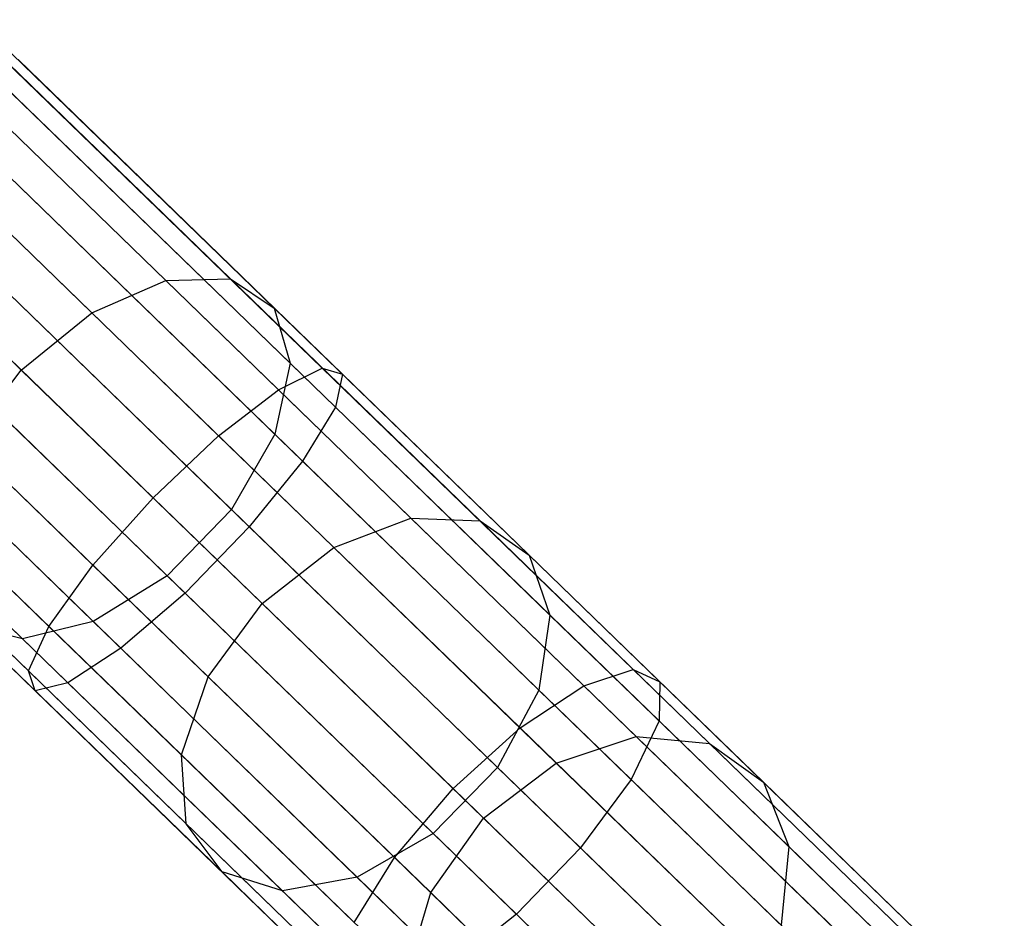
# Model space of a CAD drawing. Extents: x -189 to 189, y -189 to 189.
# Tile 433 of 591: x 123.16 to 127.6, y -121.87 to -117.82. Entities that reach past the tile are written whole.
import ezdxf

# ---------------------------------------------------------------- set-up
doc = ezdxf.new("R2010")
doc.units = 0
doc.header["$LTSCALE"] = 25.4
doc.layers.get('0').update_dxf_attribs({"linetype": 'CONTINUOUS'})

# ---------------------------------------------------------------- blocks, each defined once
blk = doc.blocks.new('CAMELEON-KENAI-C-12244_STL')
at = {"color": 0}
for p, q in [((123.8175, -118.9959, -155.4502), (122.6343, -117.8487, -156.4614)), ((123.8175, -118.9959, -155.4502), (122.6343, -117.8487, -156.4614)), ((124.1083, -118.9883, -155.7473), (122.9031, -117.8197, -156.7774)), ((124.1083, -118.9883, -155.7473), (122.9031, -117.8197, -156.7774)), ((124.3063, -119.1197, -156.0885), (123.0758, -117.9266, -157.1402)), ((124.3063, -119.1197, -156.0885), (123.0758, -117.9266, -157.1402)), ((123.4841, -119.1413, -155.2485), (122.316, -118.0086, -156.2469)), ((123.4841, -119.1413, -155.2485), (122.316, -118.0086, -156.2469)), ((123.0908, -118.0017, -9.9124), (124.5226, -119.39, -10.2216)), ((123.0908, -118.0017, -9.9124), (124.5226, -119.39, -10.2216)), ((123.1514, -117.9999, -9.5011), (124.6133, -119.4174, -9.8167)), ((123.1514, -117.9999, -9.5011), (124.6133, -119.4174, -9.8167)), ((122.9196, -118.1253, -10.2707), (124.3252, -119.4882, -10.5742)), ((122.9196, -118.1253, -10.2707), (124.3252, -119.4882, -10.5742)), ((123.091, -118.1204, -9.1077), (124.5816, -119.5658, -9.4296)), ((123.091, -118.1204, -9.1077), (124.5816, -119.5658, -9.4296)), ((124.3772, -119.3675, -156.4148), (123.1225, -118.1509, -157.4872)), ((124.3772, -119.3675, -156.4148), (123.1225, -118.1509, -157.4872)), ((122.003, -118.2717, -156.1711), (123.1659, -119.3993, -155.1772)), ((122.003, -118.2717, -156.1711), (123.1659, -119.3993, -155.1772)), ((122.6674, -118.3494, -10.5138), (124.0553, -119.6951, -10.8135)), ((122.6674, -118.3494, -10.5138), (124.0553, -119.6951, -10.8135)), ((122.9201, -118.3421, -8.8003), (124.4331, -119.8093, -9.127)), ((122.9201, -118.3421, -8.8003), (124.4331, -119.8093, -9.127)), ((124.3088, -119.6888, -156.6698), (123.0352, -118.4538, -157.7584)), ((124.3088, -119.6888, -156.6698), (123.0352, -118.4538, -157.7584)), ((123.7595, -119.9749, -10.8981), (122.3779, -118.6352, -10.5998)), ((123.7595, -119.9749, -10.8981), (122.3779, -118.6352, -10.5998)), ((122.668, -118.6269, -8.632), (124.1934, -120.106, -8.9614)), ((122.668, -118.6269, -8.632), (124.1934, -120.106, -8.9614)), ((124.113, -120.028, -156.8094), (122.829, -118.783, -157.9068)), ((124.113, -120.028, -156.8094), (122.829, -118.783, -157.9068)), ((122.3786, -118.9254, -8.632), (123.9039, -120.4045, -8.9614)), ((122.3786, -118.9254, -8.632), (123.9039, -120.4045, -8.9614)), ((122.1012, -118.9334, -10.5138), (123.489, -120.2791, -10.8135)), ((122.1012, -118.9334, -10.5138), (123.489, -120.2791, -10.8135)), ((123.4841, -119.1413, -155.2485), (123.8175, -118.9959, -155.4502)), ((123.4841, -119.1413, -155.2485), (123.8175, -118.9959, -155.4502)), ((123.8175, -118.9959, -155.4502), (124.1083, -118.9883, -155.7473)), ((123.8175, -118.9959, -155.4502), (124.1083, -118.9883, -155.7473)), ((124.9222, -120.0671, -154.2793), (123.8175, -118.9959, -155.4502)), ((124.9222, -120.0671, -154.2793), (123.8175, -118.9959, -155.4502)), ((124.1083, -118.9883, -155.7473), (124.3063, -119.1197, -156.0885)), ((125.2335, -120.0794, -154.5547), (124.1083, -118.9883, -155.7473)), ((125.2335, -120.0794, -154.5547), (124.1083, -118.9883, -155.7473)), ((124.1083, -118.9883, -155.7473), (124.3063, -119.1197, -156.0885)), ((123.8235, -120.3266, -156.8094), (122.5396, -119.0816, -157.9068)), ((123.8235, -120.3266, -156.8094), (122.5396, -119.0816, -157.9068)), ((123.1659, -119.3993, -155.1772), (123.4841, -119.1413, -155.2485)), ((123.1659, -119.3993, -155.1772), (123.4841, -119.1413, -155.2485)), ((124.5749, -120.199, -154.0925), (123.4841, -119.1413, -155.2485)), ((124.5749, -120.199, -154.0925), (123.4841, -119.1413, -155.2485)), ((124.3063, -119.1197, -156.0885), (124.3772, -119.3675, -156.4148)), ((125.4552, -120.2338, -154.8708), (124.3063, -119.1197, -156.0885)), ((125.4552, -120.2338, -154.8708), (124.3063, -119.1197, -156.0885)), ((124.3063, -119.1197, -156.0885), (124.3772, -119.3675, -156.4148)), ((121.8849, -119.1923, -10.2707), (123.2905, -120.5553, -10.5742)), ((121.8849, -119.1923, -10.2707), (123.2905, -120.5553, -10.5742)), ((122.1017, -119.1861, -8.8003), (123.6148, -120.6533, -9.127)), ((122.1017, -119.1861, -8.8003), (123.6148, -120.6533, -9.127)), ((123.4905, -120.5328, -156.6698), (122.2169, -119.2978, -157.7584)), ((123.4905, -120.5328, -156.6698), (122.2169, -119.2978, -157.7584)), ((121.7667, -119.3672, -9.9124), (123.1984, -120.7556, -10.2216)), ((121.7667, -119.3672, -9.9124), (123.1984, -120.7556, -10.2216)), ((121.8853, -119.3638, -9.1077), (123.3759, -120.8092, -9.4296)), ((121.8853, -119.3638, -9.1077), (123.3759, -120.8092, -9.4296)), ((124.3772, -119.3675, -156.4148), (124.3088, -119.6888, -156.6698)), ((124.3772, -119.3675, -156.4148), (124.3088, -119.6888, -156.6698)), ((125.5487, -120.5035, -155.1732), (124.3772, -119.3675, -156.4148)), ((125.5487, -120.5035, -155.1732), (124.3772, -119.3675, -156.4148)), ((123.1715, -120.611, -156.4148), (121.9168, -119.3943, -157.4872)), ((123.1715, -120.611, -156.4148), (121.9168, -119.3943, -157.4872)), ((122.9179, -119.7253, -155.2485), (123.1659, -119.3993, -155.1772)), ((122.9179, -119.7253, -155.2485), (123.1659, -119.3993, -155.1772)), ((123.1659, -119.3993, -155.1772), (124.2517, -120.4522, -154.0264)), ((123.1659, -119.3993, -155.1772), (124.2517, -120.4522, -154.0264)), ((124.3252, -119.4882, -10.5742), (124.5226, -119.39, -10.2216)), ((124.3252, -119.4882, -10.5742), (124.5226, -119.39, -10.2216)), ((124.5226, -119.39, -10.2216), (125.9241, -120.7491, -10.7333)), ((124.5226, -119.39, -10.2216), (125.9241, -120.7491, -10.7333)), ((124.5226, -119.39, -10.2216), (124.6133, -119.4174, -9.8167)), ((124.5226, -119.39, -10.2216), (124.6133, -119.4174, -9.8167)), ((121.7668, -119.4279, -9.5011), (123.2286, -120.8454, -9.8167)), ((121.7668, -119.4279, -9.5011), (123.2286, -120.8454, -9.8167)), ((124.6133, -119.4174, -9.8167), (124.5816, -119.5658, -9.4296)), ((124.6133, -119.4174, -9.8167), (124.5816, -119.5658, -9.4296)), ((124.6133, -119.4174, -9.8167), (126.0443, -120.805, -10.3392)), ((124.6133, -119.4174, -9.8167), (126.0443, -120.805, -10.3392)), ((124.0553, -119.6951, -10.8135), (124.3252, -119.4882, -10.5742)), ((124.0553, -119.6951, -10.8135), (124.3252, -119.4882, -10.5742)), ((124.3252, -119.4882, -10.5742), (125.7011, -120.8224, -11.0766)), ((124.3252, -119.4882, -10.5742), (125.7011, -120.8224, -11.0766)), ((124.5816, -119.5658, -9.4296), (124.4331, -119.8093, -9.127)), ((124.5816, -119.5658, -9.4296), (124.4331, -119.8093, -9.127)), ((124.5816, -119.5658, -9.4296), (126.0408, -120.9806, -9.9623)), ((124.5816, -119.5658, -9.4296), (126.0408, -120.9806, -9.9623)), ((123.7595, -119.9749, -10.8981), (124.0553, -119.6951, -10.8135)), ((123.7595, -119.9749, -10.8981), (124.0553, -119.6951, -10.8135)), ((124.0553, -119.6951, -10.8135), (125.4138, -121.0124, -11.3095)), ((124.0553, -119.6951, -10.8135), (125.4138, -121.0124, -11.3095)), ((124.3088, -119.6888, -156.6698), (124.113, -120.028, -156.8094)), ((124.3088, -119.6888, -156.6698), (124.113, -120.028, -156.8094)), ((125.498, -120.8419, -155.4095), (124.3088, -119.6888, -156.6698)), ((125.498, -120.8419, -155.4095), (124.3088, -119.6888, -156.6698)), ((124.0086, -120.783, -154.0925), (122.9179, -119.7253, -155.2485)), ((124.0086, -120.783, -154.0925), (122.9179, -119.7253, -155.2485)), ((124.4331, -119.8093, -9.127), (124.1934, -120.106, -8.9614)), ((124.4331, -119.8093, -9.127), (124.1934, -120.106, -8.9614)), ((124.4331, -119.8093, -9.127), (125.9143, -121.2455, -9.6678)), ((124.4331, -119.8093, -9.127), (125.9143, -121.2455, -9.6678)), ((123.489, -120.2791, -10.8135), (123.7595, -119.9749, -10.8981)), ((123.489, -120.2791, -10.8135), (123.7595, -119.9749, -10.8981)), ((125.1118, -121.2862, -11.3919), (123.7595, -119.9749, -10.8981)), ((125.1118, -121.2862, -11.3919), (123.7595, -119.9749, -10.8981)), ((124.113, -120.028, -156.8094), (123.8235, -120.3266, -156.8094)), ((124.113, -120.028, -156.8094), (123.8235, -120.3266, -156.8094)), ((125.3118, -121.1905, -155.5388), (124.113, -120.028, -156.8094)), ((125.3118, -121.1905, -155.5388), (124.113, -120.028, -156.8094)), ((123.8875, -121.1341, -154.2793), (122.7828, -120.063, -155.4502)), ((123.8875, -121.1341, -154.2793), (122.7828, -120.063, -155.4502)), ((124.5749, -120.199, -154.0925), (124.9222, -120.0671, -154.2793)), ((124.5749, -120.199, -154.0925), (124.9222, -120.0671, -154.2793)), ((124.9222, -120.0671, -154.2793), (125.2335, -120.0794, -154.5547)), ((125.9374, -121.0515, -152.9607), (124.9222, -120.0671, -154.2793)), ((125.9374, -121.0515, -152.9607), (124.9222, -120.0671, -154.2793)), ((124.9222, -120.0671, -154.2793), (125.2335, -120.0794, -154.5547)), ((125.2335, -120.0794, -154.5547), (125.4552, -120.2338, -154.8708)), ((126.2677, -121.0822, -153.2114), (125.2335, -120.0794, -154.5547)), ((126.2677, -121.0822, -153.2114), (125.2335, -120.0794, -154.5547)), ((125.2335, -120.0794, -154.5547), (125.4552, -120.2338, -154.8708)), ((124.1934, -120.106, -8.9614), (123.9039, -120.4045, -8.9614)), ((124.1934, -120.106, -8.9614), (123.9039, -120.4045, -8.9614)), ((124.1934, -120.106, -8.9614), (125.6866, -121.5539, -9.5066)), ((124.1934, -120.106, -8.9614), (125.6866, -121.5539, -9.5066)), ((124.2517, -120.4522, -154.0264), (124.5749, -120.199, -154.0925)), ((124.2517, -120.4522, -154.0264), (124.5749, -120.199, -154.0925)), ((125.5772, -121.1709, -152.7905), (124.5749, -120.199, -154.0925)), ((125.5772, -121.1709, -152.7905), (124.5749, -120.199, -154.0925)), ((125.4552, -120.2338, -154.8708), (125.5487, -120.5035, -155.1732)), ((126.511, -121.2576, -153.4994), (125.4552, -120.2338, -154.8708)), ((126.511, -121.2576, -153.4994), (125.4552, -120.2338, -154.8708)), ((125.4552, -120.2338, -154.8708), (125.5487, -120.5035, -155.1732)), ((123.2905, -120.5553, -10.5742), (123.489, -120.2791, -10.8135)), ((123.2905, -120.5553, -10.5742), (123.489, -120.2791, -10.8135)), ((123.489, -120.2791, -10.8135), (124.8475, -121.5964, -11.3095)), ((123.489, -120.2791, -10.8135), (124.8475, -121.5964, -11.3095)), ((123.8235, -120.3266, -156.8094), (123.4905, -120.5328, -156.6698)), ((123.8235, -120.3266, -156.8094), (123.4905, -120.5328, -156.6698)), ((125.0224, -121.489, -155.5388), (123.8235, -120.3266, -156.8094)), ((125.0224, -121.489, -155.5388), (123.8235, -120.3266, -156.8094)), ((123.9094, -121.445, -154.5547), (122.7841, -120.3538, -155.7473)), ((123.9094, -121.445, -154.5547), (122.7841, -120.3538, -155.7473)), ((123.9039, -120.4045, -8.9614), (123.6148, -120.6533, -9.127)), ((123.9039, -120.4045, -8.9614), (123.6148, -120.6533, -9.127)), ((123.9039, -120.4045, -8.9614), (125.3971, -121.8524, -9.5066)), ((123.9039, -120.4045, -8.9614), (125.3971, -121.8524, -9.5066)), ((124.0086, -120.783, -154.0925), (124.2517, -120.4522, -154.0264)), ((124.0086, -120.783, -154.0925), (124.2517, -120.4522, -154.0264)), ((124.2517, -120.4522, -154.0264), (125.2495, -121.4197, -152.7303)), ((124.2517, -120.4522, -154.0264), (125.2495, -121.4197, -152.7303)), ((125.5487, -120.5035, -155.1732), (125.498, -120.8419, -155.4095)), ((125.5487, -120.5035, -155.1732), (125.498, -120.8419, -155.4095)), ((126.6253, -121.5474, -153.7748), (125.5487, -120.5035, -155.1732)), ((126.6253, -121.5474, -153.7748), (125.5487, -120.5035, -155.1732)), ((123.1715, -120.611, -156.4148), (122.9216, -120.5477, -156.0885)), ((124.0705, -121.6618, -154.8708), (122.9216, -120.5477, -156.0885)), ((123.1715, -120.611, -156.4148), (122.9216, -120.5477, -156.0885)), ((124.0705, -121.6618, -154.8708), (122.9216, -120.5477, -156.0885)), ((123.4905, -120.5328, -156.6698), (123.1715, -120.611, -156.4148)), ((123.4905, -120.5328, -156.6698), (123.1715, -120.611, -156.4148)), ((123.1984, -120.7556, -10.2216), (123.2905, -120.5553, -10.5742)), ((123.1984, -120.7556, -10.2216), (123.2905, -120.5553, -10.5742)), ((123.2905, -120.5553, -10.5742), (124.6664, -121.8894, -11.0766)), ((123.2905, -120.5553, -10.5742), (124.6664, -121.8894, -11.0766)), ((124.6797, -121.6859, -155.4095), (123.4905, -120.5328, -156.6698)), ((124.6797, -121.6859, -155.4095), (123.4905, -120.5328, -156.6698)), ((124.343, -121.7469, -155.1732), (123.1715, -120.611, -156.4148)), ((124.343, -121.7469, -155.1732), (123.1715, -120.611, -156.4148)), ((123.6148, -120.6533, -9.127), (123.3759, -120.8092, -9.4296)), ((123.6148, -120.6533, -9.127), (123.3759, -120.8092, -9.4296)), ((123.6148, -120.6533, -9.127), (125.0959, -122.0895, -9.6678)), ((123.6148, -120.6533, -9.127), (125.0959, -122.0895, -9.6678)), ((123.2286, -120.8454, -9.8167), (123.1984, -120.7556, -10.2216)), ((123.1984, -120.7556, -10.2216), (124.6, -122.1146, -10.7333)), ((123.1984, -120.7556, -10.2216), (124.6, -122.1146, -10.7333)), ((123.2286, -120.8454, -9.8167), (123.1984, -120.7556, -10.2216)), ((123.8875, -121.1341, -154.2793), (124.0086, -120.783, -154.0925)), ((123.8875, -121.1341, -154.2793), (124.0086, -120.783, -154.0925)), ((125.011, -121.7549, -152.7905), (124.0086, -120.783, -154.0925)), ((125.011, -121.7549, -152.7905), (124.0086, -120.783, -154.0925)), ((125.7011, -120.8224, -11.0766), (125.9241, -120.7491, -10.7333)), ((125.7011, -120.8224, -11.0766), (125.9241, -120.7491, -10.7333)), ((125.9241, -120.7491, -10.7333), (127.2807, -122.0645, -11.4422)), ((125.9241, -120.7491, -10.7333), (127.2807, -122.0645, -11.4422)), ((125.9241, -120.7491, -10.7333), (126.0443, -120.805, -10.3392)), ((125.9241, -120.7491, -10.7333), (126.0443, -120.805, -10.3392)), ((123.3759, -120.8092, -9.4296), (123.2286, -120.8454, -9.8167)), ((123.3759, -120.8092, -9.4296), (123.2286, -120.8454, -9.8167)), ((123.3759, -120.8092, -9.4296), (124.835, -122.2241, -9.9623)), ((123.3759, -120.8092, -9.4296), (124.835, -122.2241, -9.9623)), ((125.4138, -121.0124, -11.3095), (125.7011, -120.8224, -11.0766)), ((125.4138, -121.0124, -11.3095), (125.7011, -120.8224, -11.0766)), ((125.7011, -120.8224, -11.0766), (127.0329, -122.1138, -11.7724)), ((125.7011, -120.8224, -11.0766), (127.0329, -122.1138, -11.7724)), ((126.0443, -120.805, -10.3392), (126.0408, -120.9806, -9.9623)), ((126.0443, -120.805, -10.3392), (126.0408, -120.9806, -9.9623)), ((126.0443, -120.805, -10.3392), (127.4293, -122.1481, -11.0629)), ((126.0443, -120.805, -10.3392), (127.4293, -122.1481, -11.0629)), ((123.2286, -120.8454, -9.8167), (124.6596, -122.233, -10.3392)), ((123.2286, -120.8454, -9.8167), (124.6596, -122.233, -10.3392)), ((125.498, -120.8419, -155.4095), (125.3118, -121.1905, -155.5388)), ((125.498, -120.8419, -155.4095), (125.3118, -121.1905, -155.5388)), ((126.5908, -121.9016, -153.99), (125.498, -120.8419, -155.4095)), ((126.5908, -121.9016, -153.99), (125.498, -120.8419, -155.4095)), ((126.0408, -120.9806, -9.9623), (125.9143, -121.2455, -9.6678)), ((126.0408, -120.9806, -9.9623), (125.9143, -121.2455, -9.6678)), ((126.0408, -120.9806, -9.9623), (127.4531, -122.3501, -10.7003)), ((126.0408, -120.9806, -9.9623), (127.4531, -122.3501, -10.7003)), ((125.1118, -121.2862, -11.3919), (125.4138, -121.0124, -11.3095)), ((125.1118, -121.2862, -11.3919), (125.4138, -121.0124, -11.3095)), ((125.4138, -121.0124, -11.3095), (126.7287, -122.2874, -11.9966)), ((125.4138, -121.0124, -11.3095), (126.7287, -122.2874, -11.9966)), ((125.5772, -121.1709, -152.7905), (125.9374, -121.0515, -152.9607)), ((125.5772, -121.1709, -152.7905), (125.9374, -121.0515, -152.9607)), ((125.9374, -121.0515, -152.9607), (126.2677, -121.0822, -153.2114)), ((126.8529, -121.9393, -151.5073), (125.9374, -121.0515, -152.9607)), ((126.8529, -121.9393, -151.5073), (125.9374, -121.0515, -152.9607)), ((125.9374, -121.0515, -152.9607), (126.2677, -121.0822, -153.2114)), ((126.2677, -121.0822, -153.2114), (126.511, -121.2576, -153.4994)), ((127.2003, -121.9865, -151.731), (126.2677, -121.0822, -153.2114)), ((127.2003, -121.9865, -151.731), (126.2677, -121.0822, -153.2114)), ((126.2677, -121.0822, -153.2114), (126.511, -121.2576, -153.4994)), ((123.9094, -121.445, -154.5547), (123.8875, -121.1341, -154.2793)), ((124.9027, -122.1185, -152.9607), (123.8875, -121.1341, -154.2793)), ((123.9094, -121.445, -154.5547), (123.8875, -121.1341, -154.2793)), ((124.9027, -122.1185, -152.9607), (123.8875, -121.1341, -154.2793)), ((125.2495, -121.4197, -152.7303), (125.5772, -121.1709, -152.7905)), ((125.2495, -121.4197, -152.7303), (125.5772, -121.1709, -152.7905)), ((126.4812, -122.0475, -151.3555), (125.5772, -121.1709, -152.7905)), ((126.4812, -122.0475, -151.3555), (125.5772, -121.1709, -152.7905)), ((125.3118, -121.1905, -155.5388), (125.0224, -121.489, -155.5388)), ((125.3118, -121.1905, -155.5388), (125.0224, -121.489, -155.5388)), ((126.4136, -122.2588, -154.1077), (125.3118, -121.1905, -155.5388)), ((126.4136, -122.2588, -154.1077), (125.3118, -121.1905, -155.5388)), ((125.9143, -121.2455, -9.6678), (125.6866, -121.5539, -9.5066)), ((125.9143, -121.2455, -9.6678), (125.6866, -121.5539, -9.5066)), ((125.9143, -121.2455, -9.6678), (127.3478, -122.6356, -10.4169)), ((125.9143, -121.2455, -9.6678), (127.3478, -122.6356, -10.4169)), ((126.511, -121.2576, -153.4994), (126.6253, -121.5474, -153.7748)), ((127.4632, -122.1809, -151.9879), (126.511, -121.2576, -153.4994)), ((127.4632, -122.1809, -151.9879), (126.511, -121.2576, -153.4994)), ((126.511, -121.2576, -153.4994), (126.6253, -121.5474, -153.7748)), ((124.8475, -121.5964, -11.3095), (125.1118, -121.2862, -11.3919)), ((124.8475, -121.5964, -11.3095), (125.1118, -121.2862, -11.3919)), ((126.4208, -122.5554, -12.0759), (125.1118, -121.2862, -11.3919)), ((126.4208, -122.5554, -12.0759), (125.1118, -121.2862, -11.3919)), ((124.0705, -121.6618, -154.8708), (123.9094, -121.445, -154.5547)), ((124.9435, -122.4477, -153.2114), (123.9094, -121.445, -154.5547)), ((124.0705, -121.6618, -154.8708), (123.9094, -121.445, -154.5547)), ((124.9435, -122.4477, -153.2114), (123.9094, -121.445, -154.5547)), ((125.011, -121.7549, -152.7905), (125.2495, -121.4197, -152.7303)), ((125.011, -121.7549, -152.7905), (125.2495, -121.4197, -152.7303)), ((125.2495, -121.4197, -152.7303), (126.1494, -122.2923, -151.3018)), ((125.2495, -121.4197, -152.7303), (126.1494, -122.2923, -151.3018)), ((125.0224, -121.489, -155.5388), (124.6797, -121.6859, -155.4095)), ((125.0224, -121.489, -155.5388), (124.6797, -121.6859, -155.4095)), ((126.1241, -122.5573, -154.1077), (125.0224, -121.489, -155.5388)), ((126.1241, -122.5573, -154.1077), (125.0224, -121.489, -155.5388)), ((125.6866, -121.5539, -9.5066), (125.3971, -121.8524, -9.5066)), ((125.6866, -121.5539, -9.5066), (125.3971, -121.8524, -9.5066)), ((125.6866, -121.5539, -9.5066), (127.1318, -122.9553, -10.2618)), ((125.6866, -121.5539, -9.5066), (127.1318, -122.9553, -10.2618)), ((126.6253, -121.5474, -153.7748), (126.5908, -121.9016, -153.99)), ((126.6253, -121.5474, -153.7748), (126.5908, -121.9016, -153.99)), ((127.5962, -122.4889, -152.2335), (126.6253, -121.5474, -153.7748)), ((127.5962, -122.4889, -152.2335), (126.6253, -121.5474, -153.7748)), ((124.6664, -121.8894, -11.0766), (124.8475, -121.5964, -11.3095)), ((124.6664, -121.8894, -11.0766), (124.8475, -121.5964, -11.3095)), ((124.8475, -121.5964, -11.3095), (126.1624, -122.8714, -11.9966)), ((124.8475, -121.5964, -11.3095), (126.1624, -122.8714, -11.9966)), ((124.343, -121.7469, -155.1732), (124.0705, -121.6618, -154.8708)), ((125.1264, -122.6856, -153.4994), (124.0705, -121.6618, -154.8708)), ((124.343, -121.7469, -155.1732), (124.0705, -121.6618, -154.8708)), ((125.1264, -122.6856, -153.4994), (124.0705, -121.6618, -154.8708)), ((124.6797, -121.6859, -155.4095), (124.343, -121.7469, -155.1732)), ((124.6797, -121.6859, -155.4095), (124.343, -121.7469, -155.1732)), ((125.7725, -122.7455, -153.99), (124.6797, -121.6859, -155.4095)), ((125.7725, -122.7455, -153.99), (124.6797, -121.6859, -155.4095)), ((125.4196, -122.7909, -153.7748), (124.343, -121.7469, -155.1732)), ((125.4196, -122.7909, -153.7748), (124.343, -121.7469, -155.1732)), ((124.9027, -122.1185, -152.9607), (125.011, -121.7549, -152.7905)), ((124.9027, -122.1185, -152.9607), (125.011, -121.7549, -152.7905)), ((125.9149, -122.6315, -151.3555), (125.011, -121.7549, -152.7905)), ((125.9149, -122.6315, -151.3555), (125.011, -121.7549, -152.7905)), ((125.3971, -121.8524, -9.5066), (125.0959, -122.0895, -9.6678)), ((125.3971, -121.8524, -9.5066), (125.0959, -122.0895, -9.6678)), ((125.3971, -121.8524, -9.5066), (126.8424, -123.2538, -10.2618)), ((125.3971, -121.8524, -9.5066), (126.8424, -123.2538, -10.2618))]:
    blk.add_line(p, q, dxfattribs=at)

msp = doc.modelspace()

# ---------------------------------------------------------------- block references
at = {"color": 0}
msp.add_blockref('CAMELEON-KENAI-C-12244_STL', (0, 0), dxfattribs=at)

doc.saveas('drawing.dxf')
